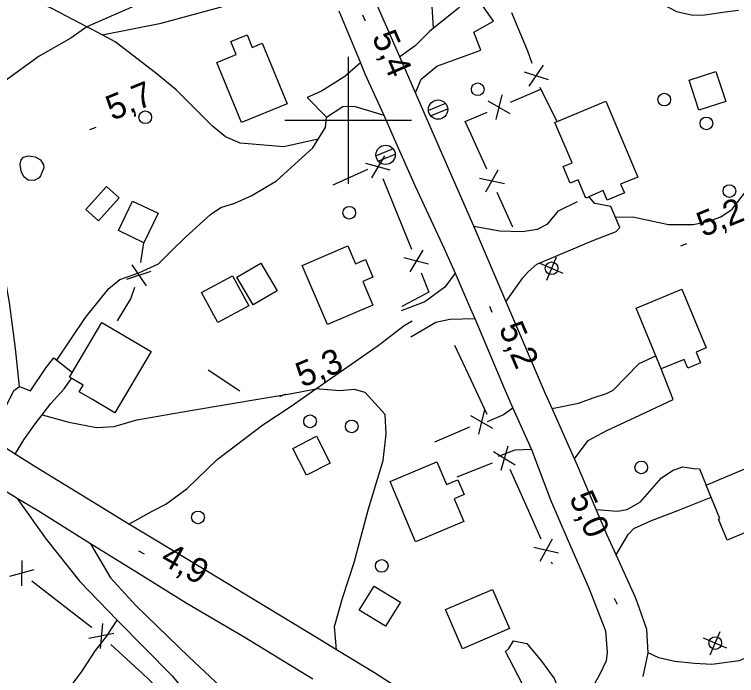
# Model space of a CAD drawing. Extents: x 362852 to 366875, y 5563573 to 5566479.
# Drawn here: x 363947.4 to 364061.2, y 5564712.5 to 5564816.7 of the extents above; entities that cross this region are included whole.
import ezdxf

# ---------------------------------------------------------------- set-up
doc = ezdxf.new("R2010")
doc.units = 0
for name, color, linetype in [('Niveau 19', 7, 'Continuous'), ('Niveau 2', 7, 'Continuous'), ('Niveau 21', 7, 'Continuous'), ('Niveau 22', 7, 'Continuous'), ('Niveau 3', 7, 'Continuous'), ('Niveau 31', 7, 'Continuous'), ('Niveau 36', 7, 'Continuous'), ('Niveau 37', 7, 'Continuous'), ('Niveau 61', 7, 'Continuous')]:
    doc.layers.add(name, color=color, linetype=linetype)

msp = doc.modelspace()

# ---------------------------------------------------------------- linework, layer by layer
at = {"layer": 'Niveau 19'}
for points in [[(364010.61, 5564804.31), (364011.51, 5564806.49), (364013.95, 5564808.54), (364020.93, 5564811.06), (364019.78, 5564813.89), (364022.88, 5564815.6), (364019.83, 5564820.02), (364017.36, 5564817.59), (364013.44, 5564814.49)], [(364013.44, 5564814.49), (364012.83, 5564814), (364010.58, 5564811.71), (364008.14, 5564809.97)], [(364001.95, 5564809.05), (363999.45, 5564806.89), (363995.81, 5564804.58), (363993.54, 5564803.58), (363996.61, 5564800.48), (363999.18, 5564802.16), (364000.87, 5564802.24), (364003.23, 5564801.54), (364005.61, 5564800.78)], [(364019.78, 5564783.34), (364023.92, 5564782.6), (364027.4, 5564782.46), (364029.86, 5564782.85), (364031.45, 5564783.68), (364033.14, 5564785.74), (364036.13, 5564787.21)], [(364024.87, 5564771.39), (364027.52, 5564775.16), (364028.37, 5564776.13), (364029.75, 5564777.32), (364038.46, 5564781.01), (364042.23, 5564782.49), (364042.8, 5564783.09), (364041.37, 5564786.43), (364038.88, 5564786.9), (364037.94, 5564787.97)], [(364016.84, 5564775.9), (364015.24, 5564773.68), (364012.1, 5564771.4), (364008.36, 5564769.99)], [(364009.85, 5564765.86), (364013.84, 5564768.19), (364016.02, 5564768.64), (364019.94, 5564768.76)], [(363943.37, 5564750.03), (363944.7, 5564752.22), (363947.31, 5564757.4), (363948.2, 5564758.07), (363949.93, 5564757.35), (363952.4, 5564761.03), (363953.61, 5564762.59), (363954.08, 5564762.22), (363956.55, 5564760.27)], [(364032.14, 5564754.57), (364036.29, 5564755.45), (364038.74, 5564756.33), (364040.73, 5564756.96), (364041.77, 5564757.45), (364043.77, 5564759.51), (364045.86, 5564761.67), (364048.49, 5564762.88)], [(364035.68, 5564746.67), (364037.84, 5564749.55), (364040.75, 5564751.12), (364045.15, 5564753.16), (364051.2, 5564756.01), (364049.33, 5564760.84)], [(363947.55, 5564747.38), (363948.88, 5564749.64), (363950.86, 5564752.38), (363951.79, 5564753.59), (363953.15, 5564755.36), (363955.27, 5564757.66), (363956.41, 5564759.33)], [(364025.96, 5564754.66), (364024.49, 5564753.61), (364021.93, 5564752.5)], [(364028.88, 5564748.12), (364026.26, 5564748.04), (364023.62, 5564747.03)], [(364039.1, 5564738.66), (364042.44, 5564738.42), (364043.96, 5564738.67), (364046.05, 5564739.9), (364049.35, 5564743.67), (364051.22, 5564744.88), (364052.76, 5564745.38), (364054.42, 5564745.13), (364055.36, 5564745.08), (364056.39, 5564742.52)], [(363947.85, 5564740.4), (363952.42, 5564734.02), (363957.72, 5564727.34), (363963.59, 5564721.21), (363972.29, 5564712.44), (363978.09, 5564705.28), (363988.8, 5564696.64), (363994.18, 5564691.99), (364002.29, 5564685.35), (364003.75, 5564684.2), (364012.56, 5564677.3), (364022.13, 5564670.65), (364029.96, 5564666.44), (364035.13, 5564664.45)], [(364042.22, 5564731.53), (364044.13, 5564734.75), (364045, 5564735.67), (364047.82, 5564736.95), (364051.93, 5564738.51), (364057.19, 5564740.61)], [(363959.4, 5564733.25), (363962.53, 5564727.88), (363966.58, 5564723.49), (363974.92, 5564715.45), (363984.13, 5564706.81), (363992.85, 5564699.3), (364002.13, 5564691.45), (364008.63, 5564685.7), (364011.69, 5564682.98), (364023.15, 5564674.84), (364031.65, 5564670.17), (364039.15, 5564667.14), (364041.97, 5564666)], [(364029, 5564700.74), (364029.36, 5564704.41), (364028.89, 5564707.4), (364028.06, 5564710.05), (364024.79, 5564716.31), (364025.34, 5564716.78), (364026.07, 5564717.95), (364028.16, 5564717.56), (364030.48, 5564714.77), (364032.46, 5564712.04), (364033.61, 5564709.32), (364034.17, 5564707.44), (364034.7, 5564704.86)]]:
    msp.add_lwpolyline(points, dxfattribs=at)
at = {"layer": 'Niveau 2'}
msp.add_lwpolyline([(363951.31, 5564790.91), (363950.53, 5564790.52), (363949.58, 5564790.57), (363948.92, 5564791.11), (363948.5, 5564792), (363948.3, 5564793.1), (363948.45, 5564793.78), (363948.84, 5564794.2), (363949.58, 5564794.37), (363950.68, 5564794.26), (363951.5, 5564793.79), (363952.01, 5564793), (363952.02, 5564792.51), (363951.54, 5564791.25), (363951.31, 5564790.91)], dxfattribs=at)
at = {"layer": 'Niveau 21'}
for points in [[(364046.48, 5564712.36), (364047.26, 5564716.11), (364047.08, 5564719.77), (364045.83, 5564723.24), (364045.27, 5564724.82), (364042.22, 5564731.53), (364040.81, 5564734.64), (364039.1, 5564738.66), (364036.15, 5564745.62), (364035.68, 5564746.67), (364032.14, 5564754.57), (364031.1, 5564756.88), (364025.14, 5564770.76), (364019.78, 5564783.34), (364015.28, 5564793.63), (364010.61, 5564804.31), (364008.14, 5564809.97), (364001.35, 5564825.51)], [(363998.54, 5564817.24), (364001.95, 5564809.05), (364002.65, 5564807.34), (364005.61, 5564800.78), (364007.27, 5564797.08), (364010.55, 5564789.64), (364015.14, 5564779.81), (364016.84, 5564775.9), (364019.29, 5564770.29), (364019.94, 5564768.76), (364024.56, 5564757.81), (364025.96, 5564754.66), (364028.88, 5564748.12), (364031.86, 5564740.19), (364034.49, 5564734.1), (364037.97, 5564726.19), (364040.57, 5564719.53), (364040.83, 5564716.15), (364040.64, 5564714.83), (364039.62, 5564712.6), (364037.93, 5564709.61)], [(363994.43, 5564711.91), (363983.6, 5564718.56), (363974.5, 5564723.93), (363966.81, 5564728.69), (363959.4, 5564733.25), (363951.03, 5564738.49), (363947.85, 5564740.4), (363947.28, 5564740.75), (363941.62, 5564744.16), (363933.18, 5564749.24), (363926.13, 5564753.7), (363916.88, 5564759.39), (363904.37, 5564766.96), (363892.54, 5564774.27), (363882.9, 5564780.17), (363874.78, 5564785.26), (363865.85, 5564790.51)], [(364013.59, 5564706.86), (364004.13, 5564712.95), (363998.16, 5564716.58), (363995.19, 5564718.39), (363985.17, 5564724.44), (363977.81, 5564728.9), (363968.57, 5564734.46), (363965.42, 5564736.38), (363959.7, 5564739.86), (363950.81, 5564745.32), (363947.55, 5564747.38), (363943.37, 5564750.03), (363942.04, 5564750.87), (363931.07, 5564757.47), (363925.08, 5564761.27), (363920.56, 5564764.14), (363919.34, 5564764.85), (363908.52, 5564771.17), (363899.24, 5564776.96), (363892.58, 5564781.17), (363888.72, 5564783.61), (363883.68, 5564786.36), (363879.19, 5564788.81)]]:
    msp.add_lwpolyline(points, dxfattribs=at)
at = {"layer": 'Niveau 22'}
for points in [[(363995.27, 5564797), (363989.87, 5564795.79), (363982.96, 5564796.39), (363980.69, 5564797.39), (363978.61, 5564799.08), (363972.92, 5564804.79), (363969.64, 5564807.5), (363963.29, 5564812.38), (363961.25, 5564813.45), (363959.64, 5564814.31), (363958.81, 5564814.74), (363953.41, 5564817.56), (363944, 5564822), (363939.92, 5564824.49), (363934.28, 5564827.71), (363931.61, 5564829.78), (363930.51, 5564830.95), (363925.13, 5564836.65)], [(364013.44, 5564814.49), (364013.2, 5564818.82), (364012.72, 5564829.58), (364013.71, 5564832.6), (364015.04, 5564834.08), (364016.85, 5564835.13), (364018.66, 5564835.56), (364022.99, 5564834.83), (364032.84, 5564830.2), (364040.52, 5564825.01), (364048.35, 5564818.99), (364051.75, 5564817.14), (364054.29, 5564816.56), (364056.21, 5564816.6), (364059.4, 5564817.09), (364061.49, 5564817.33)], [(363961.25, 5564813.45), (363970.55, 5564815.28), (363980.43, 5564817.97), (363983.75, 5564819.21), (363991.76, 5564824.69), (363993.4, 5564826.68), (363994.11, 5564827.33)], [(363977.85, 5564824.64), (363975.45, 5564822.6), (363967.6, 5564818.56), (363958.81, 5564814.74), (363956.28, 5564812.93), (363951.32, 5564810.08), (363945.18, 5564805.64), (363939.63, 5564800.51), (363934.52, 5564792.91), (363931.95, 5564788.37), (363928.12, 5564779.16)], [(363954.08, 5564762.22), (363958.61, 5564768.93), (363962.3, 5564773.5), (363964.04, 5564774.89), (363967, 5564775.98), (363970.14, 5564777.37), (363972.27, 5564779.55), (363974.35, 5564781.58), (363978.33, 5564785.14), (363979.93, 5564786.24), (363982.13, 5564786.95), (363984.81, 5564788.17), (363988.69, 5564790.45), (363994.45, 5564795.67), (363995.27, 5564797), (363996.41, 5564798.85), (363996.61, 5564800.48)], [(364042.09, 5564784.74), (364044.88, 5564784.76), (364050.46, 5564783.56), (364054.36, 5564783.6), (364056.67, 5564784.05), (364058.74, 5564784.77), (364060.52, 5564786), (364064.24, 5564790.81), (364066.77, 5564792.65), (364072.87, 5564796.27), (364079.48, 5564799.16), (364084.84, 5564799.23), (364086.07, 5564799.8)], [(363948.2, 5564758.07), (363947.56, 5564764.04), (363946.65, 5564771.26), (363945.07, 5564779.79), (363943.71, 5564782.97), (363940.21, 5564787.08), (363935.12, 5564791.72), (363934.52, 5564792.91)], [(363965.42, 5564736.38), (363969.1, 5564738.42), (363971.28, 5564739.49), (363974.61, 5564741.98), (363979.38, 5564746.54), (363986.54, 5564752.02), (363991, 5564754.97), (363994.89, 5564757.68), (364004.73, 5564764.51), (364008.81, 5564767.68), (364010.08, 5564768.39)], [(363951.79, 5564753.59), (363955.96, 5564752.41), (363960.33, 5564751.58), (363963.13, 5564751.73), (363966.72, 5564752.82), (363975.14, 5564754.27), (363986.73, 5564756.21), (363991.13, 5564756.95), (363994.89, 5564757.68)], [(363998.16, 5564716.58), (363997.84, 5564720.22), (363999.09, 5564724.71), (364000.94, 5564730.33), (364003.23, 5564738.8), (364005.53, 5564746.41), (364005.99, 5564750.58), (364005.83, 5564753.63), (364002.66, 5564757.13), (364000.98, 5564757.56), (363998.7, 5564757.37), (363994.89, 5564757.68)], [(364104.69, 5564739.52), (364097.9, 5564737.72), (364094.99, 5564737.15), (364089.92, 5564736.69), (364086.42, 5564735.57), (364084.21, 5564733.67), (364079.89, 5564727.35), (364073.9, 5564721.6), (364072.23, 5564720.58), (364066, 5564716.75), (364061.62, 5564714.83), (364057.33, 5564714.25), (364054.55, 5564714.42), (364051.5, 5564714.73), (364048.96, 5564715.31), (364047.26, 5564716.11)], [(363941.72, 5564693.26), (363948.14, 5564701.61), (363955.26, 5564709.39), (363958.05, 5564713.15), (363960.2, 5564716.46), (363961.92, 5564718.66), (363963.59, 5564721.21)]]:
    msp.add_lwpolyline(points, dxfattribs=at)
at = {"layer": 'Niveau 3'}
for p, q in [((364002.26, 5564816.62), (364002.67, 5564815.66)), ((363959.32, 5564798.54), (363960.28, 5564798.93)), ((364052.43, 5564780.19), (364053.39, 5564780.58)), ((364022.25, 5564770.73), (364022.66, 5564769.77)), ((363989.24, 5564756.49), (363990.2, 5564756.88)), ((363966.95, 5564732.17), (363967.86, 5564731.66)), ((364041.93, 5564724.7), (364042.37, 5564723.75))]:
    msp.add_line(p, q, dxfattribs=at)
at = {"layer": 'Niveau 31'}
for points in [[(363986.47, 5564812.13), (363990.39, 5564802.57), (363983.21, 5564799.63), (363979.33, 5564809.09), (363982.36, 5564810.34), (363981.51, 5564812.42), (363984.06, 5564813.47), (363984.87, 5564811.48), (363986.47, 5564812.13)], [(364055.27, 5564801.58), (364053.72, 5564806.31), (364057.95, 5564807.69), (364059.5, 5564802.96), (364055.27, 5564801.58)], [(364040.19, 5564788.92), (364037.43, 5564787.75), (364036.22, 5564790.63), (364034.98, 5564790.1), (364033.89, 5564792.69), (364035.28, 5564793.27), (364032.59, 5564799.63), (364040.58, 5564803.01), (364045.64, 5564791.05), (364042.94, 5564789.91), (364043.52, 5564788.54), (364040.83, 5564787.4), (364040.19, 5564788.92)], [(363958.66, 5564785.96), (363961.92, 5564789.57), (363963.91, 5564787.78), (363960.65, 5564784.17), (363958.66, 5564785.96)], [(363970.04, 5564785.34), (363967.82, 5564780.69), (363963.79, 5564782.61), (363966.01, 5564787.26), (363970.04, 5564785.34)], [(364002.29, 5564774.61), (364003.88, 5564770.88), (363996.74, 5564767.83), (363992.76, 5564777.13), (363999.95, 5564780.2), (364001.15, 5564777.39), (364002.72, 5564778.06), (364003.9, 5564775.3), (364002.29, 5564774.61)], [(363986.22, 5564777.5), (363988.81, 5564773.15), (363985.04, 5564770.91), (363982.46, 5564775.27), (363986.22, 5564777.5)], [(363979.47, 5564768.12), (363976.91, 5564772.87), (363981.78, 5564775.49), (363984.34, 5564770.74), (363979.47, 5564768.12)], [(364052.59, 5564773.39), (364056.42, 5564764.13), (364054.83, 5564763.47), (364055.53, 5564761.78), (364053.5, 5564760.94), (364052.93, 5564762.33), (364049.33, 5564760.84), (364045.37, 5564770.41), (364052.59, 5564773.39)], [(363961.2, 5564768.15), (363968.95, 5564763.59), (363963.24, 5564753.91), (363959.72, 5564755.98), (363957.63, 5564757.22), (363958.23, 5564758.25), (363956.1, 5564759.51), (363961.2, 5564768.15)], [(363995.02, 5564750.21), (363997.17, 5564745.98), (363993.44, 5564744.08), (363991.28, 5564748.3), (363995.02, 5564750.21)], [(364058.17, 5564743.26), (364067.85, 5564747.34), (364071.44, 5564738.7), (364059.73, 5564733.83), (364058.36, 5564737.13), (364058.59, 5564737.23), (364056.39, 5564742.52), (364058.17, 5564743.26)], [(364010.62, 5564733.57), (364006.63, 5564743.07), (364013.99, 5564746.16), (364015.49, 5564742.6), (364017.3, 5564743.36), (364018.29, 5564741.01), (364016.71, 5564740.35), (364018.22, 5564736.77), (364010.62, 5564733.57)], [(364005.9, 5564720.28), (364001.76, 5564722.83), (364004.09, 5564726.61), (364008.23, 5564724.06), (364005.9, 5564720.28)], [(364015.36, 5564722.93), (364022.76, 5564726.08), (364025.4, 5564719.9), (364018, 5564716.74), (364015.36, 5564722.93)]]:
    msp.add_lwpolyline(points, dxfattribs=at)
at = {"layer": 'Niveau 36'}
for p, q in [((364015.33, 5564802.64), (364012.65, 5564801.55)), ((364012.99, 5564800.7), (364015.68, 5564801.79)), ((364007.07, 5564795.51), (364004.39, 5564794.42)), ((364004.73, 5564793.57), (364007.42, 5564794.66)), ((364031.29, 5564774.82), (364032.84, 5564778.49)), ((364033.9, 5564775.88), (364030.23, 5564777.43)), ((364057.06, 5564715.76), (364058.61, 5564719.43)), ((364059.67, 5564716.82), (364056, 5564718.37))]:
    msp.add_line(p, q, dxfattribs=at)
for centre, radius in [((364020.43, 5564804.88), 1), ((364049.8, 5564803.26), 1), ((364014.17, 5564801.68), 1.52), ((363968.02, 5564800.48), 1), ((364056.45, 5564799.5), 1), ((364005.9, 5564794.55), 1.52), ((364060.07, 5564788.84), 1), ((364000.17, 5564785.42), 1), ((364032.06, 5564776.68), 1), ((363993.99, 5564752.56), 1), ((364000.56, 5564751.77), 1), ((364046.18, 5564745.29), 1), ((363976.34, 5564737.43), 1), ((364005.3, 5564729.79), 1), ((364057.84, 5564717.62), 1)]:
    msp.add_circle(centre, radius, dxfattribs=at)
at = {"layer": 'Niveau 37'}
for p, q in [((364026.78, 5564814.51), (364025.77, 5564816.92)), ((364028.51, 5564805.38), (364030.76, 5564808.69)), ((364027.73, 5564807.65), (364031.54, 5564806.42)), ((364024.23, 5564804), (364023.29, 5564800.12)), ((364025.6, 5564802.86), (364030.36, 5564804.91)), ((364022.03, 5564803.05), (364025.5, 5564801.07)), ((364021.84, 5564792.28), (364019.37, 5564797.75)), ((364005.73, 5564794.37), (364003.67, 5564790.94)), ((364006.63, 5564792.15), (364002.77, 5564793.17)), ((363997.62, 5564789.82), (364003.08, 5564792.31)), ((364021.7, 5564788.7), (364023.63, 5564792.2)), ((364005.46, 5564790.8), (364007.72, 5564785.24)), ((364020.71, 5564790.89), (364024.61, 5564790.02)), ((364025.94, 5564783.16), (364023.48, 5564788.63)), ((364007.72, 5564785.24), (364009.98, 5564779.69)), ((363967.35, 5564777.57), (363967.79, 5564780.7)), ((364011.76, 5564779.55), (364009.7, 5564776.12)), ((364012.66, 5564777.33), (364008.79, 5564778.34)), ((363965.93, 5564777.24), (363968.18, 5564773.93)), ((363965.15, 5564774.97), (363968.96, 5564776.2)), ((364010.35, 5564771.66), (364008.48, 5564770.68)), ((364019.37, 5564759.05), (364016.83, 5564764.49)), ((363977.92, 5564760.69), (363982.91, 5564757.35)), ((364021.91, 5564753.62), (364019.37, 5564759.05)), ((364021.49, 5564754.41), (364020.53, 5564750.53)), ((364019.28, 5564753.47), (364022.74, 5564751.46)), ((364013.65, 5564749.35), (364019.17, 5564751.69)), ((364025.15, 5564748.67), (364024.08, 5564744.81)), ((364022.91, 5564747.79), (364026.32, 5564745.69)), ((364017.17, 5564743.82), (364022.75, 5564746.01)), ((364025.47, 5564745.01), (364027.92, 5564739.53)), ((364027.92, 5564739.53), (364030.38, 5564734.06)), ((364032.16, 5564733.98), (364030.22, 5564730.48)), ((364033.14, 5564731.79), (364029.24, 5564732.67)), ((363948.57, 5564730.64), (363948.51, 5564726.64)), ((364032.01, 5564730.41), (364032.15, 5564730.1)), ((363950.47, 5564729.18), (363946.61, 5564728.11)), ((363950.13, 5564727.42), (363954.88, 5564723.75)), ((363961.28, 5564720.73), (363960.91, 5564716.75)), ((363963.06, 5564719.12), (363959.13, 5564718.36)), ((363962.58, 5564717.39), (363967.03, 5564713.37))]:
    msp.add_line(p, q, dxfattribs=at)
for points in [[(364028.98, 5564808.93), (364028.3, 5564810.91), (364026.78, 5564814.51)], [(364032.95, 5564799.78), (364030.36, 5564804.91), (364030.28, 5564805.15)], [(364019.37, 5564797.75), (364018.46, 5564799.78), (364021.93, 5564801.27)], [(364011.49, 5564775.98), (364012.73, 5564772.92), (364010.35, 5564771.66)], [(363963.66, 5564768.4), (363965.78, 5564771.87), (363966.41, 5564773.7)], [(363954.88, 5564723.75), (363959.53, 5564720.16), (363959.62, 5564720.08)], [(363967.03, 5564713.37), (363967.48, 5564712.96), (363971.38, 5564709.23)]]:
    msp.add_lwpolyline(points, dxfattribs=at)
at = {"layer": 'Niveau 61'}
for p, q in [((364000, 5564810), (364000, 5564790)), ((363990, 5564800), (364010, 5564800))]:
    msp.add_line(p, q, dxfattribs=at)

# ---------------------------------------------------------------- texts
at = {"layer": 'Niveau 3'}
for s, rotation, p in [('5,4  ', 293.3681, (364003.69, 5564813.14)), ('5,7  ', 22.09, (363962.83, 5564799.9)), ('5,2  ', 22.09, (364055.94, 5564781.55)), ('5,2  ', 293.2381, (364023.68, 5564767.24)), ('5,3  ', 22.09, (363992.75, 5564757.85)), ('  5,0', 294.3499, (364033.56, 5564743.17)), ('4,9  ', 330.5918, (363970.2, 5564730.27))]:
    msp.add_text(s, height=3.93, rotation=rotation, dxfattribs=at).set_placement(p)

doc.saveas('drawing.dxf')
